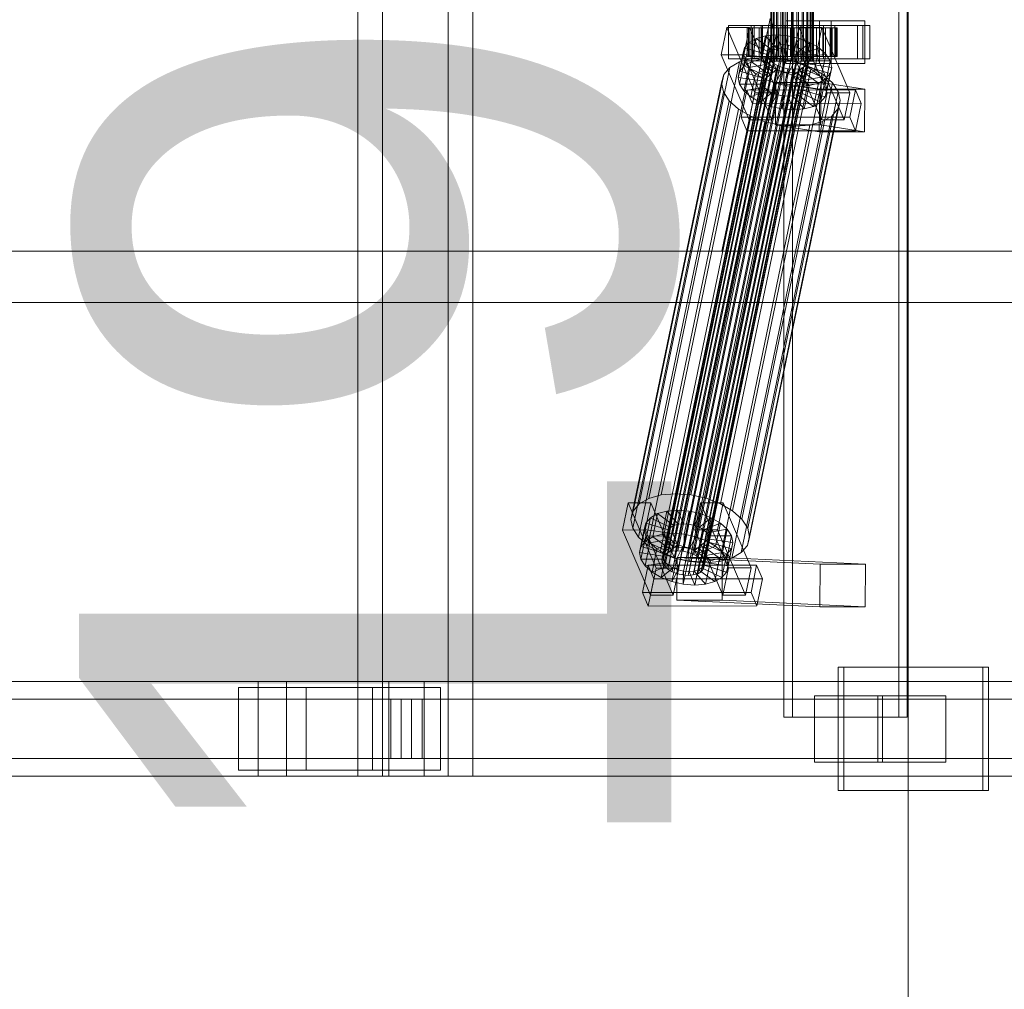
# Model space of a CAD drawing. Header units: millimetres. Extents: x -1970 to 61924, y -58230 to 6847.
# Tile 508 of 656: x 22675 to 23091, y -18540 to -18130. Entities that reach past the tile are written whole.
import ezdxf

# ---------------------------------------------------------------- set-up
doc = ezdxf.new("R2010")
doc.units = ezdxf.units.MM
doc.layers.add('COTAS_O', color=1, linetype='Continuous', lineweight=0)
doc.layers.add('superior_C02', color=7, linetype='Continuous', lineweight=0)
doc.dimstyles.new('R19_100', dxfattribs={"dimtxt": 250, "dimasz": 150, "dimexe": 150, "dimexo": 80, "dimgap": 100, "dimtad": 1, "dimtih": 1, "dimtoh": 1, "dimdsep": 46, "dimcen": 0.09, "dimadec": 0, "dimazin": 0, "dimtfac": 1, "dimtdec": 4, "dimtofl": 0, "dimtmove": 0, "dimatfit": 3, "dimfxl": 1, "dimtolj": 1, "dimtzin": 0, "dimarcsym": 0})

# ---------------------------------------------------------------- blocks, each defined once
blk = doc.blocks.new('DIM_R26_38')
at = {"layer": 'COTAS_O'}
for p, q in [((23050.07, -17510), (23005.07, -17660)), ((23750.07, -17510), (23050.07, -17510)), ((23050.07, -19480), (23050.07, -17510)), ((23050.07, -17510), (23095.07, -17660)), ((23050.07, -19480), (23005.07, -19330)), ((23050.07, -19480), (23095.07, -19330)), ((23750.07, -19480), (23050.07, -19480))]:
    blk.add_line(p, q, dxfattribs=at)
blk.add_text('1970 O', height=250, rotation=90, dxfattribs=at).set_placement((22950.07, -18495))

msp = doc.modelspace()

# ---------------------------------------------------------------- linework, layer by layer
at = {"layer": 'superior_C02'}
for p, q in [((22817.676, -17550), (22817.676, -18450)), ((22828.108, -18450), (22828.108, -17550)), ((22855.858, -18450), (22855.858, -17550)), ((22866.29, -17550), (22866.29, -18450)), ((22997.619, -17575), (22997.619, -18425)), ((23001.196, -18425), (23001.196, -17575)), ((23046.11, -18425), (23046.11, -17575)), ((23049.687, -17575), (23049.687, -18425)), ((22992.128, -18148), (22992.128, -17852)), ((22992.339, -18148), (22992.339, -17852)), ((22992.529, -18148), (22992.529, -17852)), ((22993.149, -18148), (22993.149, -17852)), ((22993.516, -18148), (22993.516, -17852)), ((22994.502, -18148), (22994.502, -17852)), ((22995.021, -18148), (22995.021, -17852)), ((22996.306, -18148), (22996.306, -17852)), ((22996.942, -18148), (22996.942, -17852)), ((22998.438, -18148), (22998.438, -17852)), ((22999.148, -18148), (22999.148, -17852)), ((23000.753, -18148), (23000.753, -17852)), ((23001.488, -18148), (23001.488, -17852)), ((23003.092, -18148), (23003.092, -17852)), ((23003.803, -18148), (23003.803, -17852)), ((23005.298, -18148), (23005.298, -17852)), ((23005.935, -18148), (23005.935, -17852)), ((23007.219, -18148), (23007.219, -17852)), ((23007.739, -18148), (23007.739, -17852)), ((23008.724, -18148), (23008.724, -17852)), ((23009.092, -18148), (23009.092, -17852)), ((23009.711, -17852), (23009.711, -18148)), ((23009.901, -18148), (23009.901, -17852)), ((23010.113, -18148), (23010.113, -17852)), ((22991.771, -18130), (22971.369, -18228.298)), ((22973.147, -18228.298), (22993.55, -18130)), ((22983.765, -18133), (22974.219, -18133)), ((22974.219, -18133), (22974.219, -18147)), ((22988.526, -18133), (22974.219, -18133)), ((22983.765, -18147), (22983.765, -18133)), ((22983.765, -18133), (22998.071, -18133)), ((23030.884, -18133), (22985.066, -18133)), ((22985.066, -18133), (22985.066, -18147)), ((22988.047, -18133), (22985.066, -18133)), ((22988.047, -18147), (22988.047, -18133)), ((22988.047, -18133), (23033.865, -18133)), ((22988.526, -18147), (22988.526, -18133)), ((22988.526, -18133), (22998.071, -18133)), ((22998.071, -18133), (22998.071, -18147)), ((23017.521, -18131), (22998.43, -18131)), ((22998.43, -18131), (22998.43, -18149)), ((23012.617, -18131), (22998.43, -18131)), ((23014.31, -18133), (23004.765, -18133)), ((23004.765, -18133), (23004.765, -18147)), ((23019.071, -18133), (23004.765, -18133)), ((23012.617, -18149), (23012.617, -18131)), ((23012.617, -18131), (23031.708, -18131)), ((23014.31, -18147), (23014.31, -18133)), ((23014.31, -18133), (23028.617, -18133)), ((23017.521, -18149), (23017.521, -18131)), ((23017.521, -18131), (23031.708, -18131)), ((23019.071, -18147), (23019.071, -18133)), ((23019.071, -18133), (23028.617, -18133)), ((23028.617, -18133), (23028.617, -18147)), ((23030.884, -18147), (23030.884, -18133)), ((23030.884, -18133), (23033.865, -18133)), ((23031.708, -18131), (23031.708, -18149)), ((23033.865, -18133), (23033.865, -18147)), ((22973.531, -18133.859), (22971.151, -18145.327)), ((22983.076, -18133.847), (22973.531, -18133.859)), ((22985.282, -18161.391), (22973.531, -18133.859)), ((22980.696, -18145.315), (22983.076, -18133.847)), ((22982.582, -18134), (22982.136, -18134)), ((22982.136, -18134), (22992.128, -18134)), ((22982.136, -18146), (22982.136, -18134)), ((22982.136, -18134), (22982.984, -18134)), ((22984.291, -18134), (22982.582, -18134)), ((22982.582, -18134), (22992.339, -18134)), ((22982.582, -18146), (22982.582, -18134)), ((22982.984, -18134), (22992.529, -18134)), ((22982.984, -18146), (22982.984, -18134)), ((22982.984, -18134), (22985.067, -18134)), ((22983.076, -18133.847), (22994.827, -18161.379)), ((22987.148, -18134), (22984.291, -18134)), ((22984.291, -18134), (22993.149, -18134)), ((22984.291, -18146), (22984.291, -18134)), ((22985.067, -18134), (22993.516, -18134)), ((22985.067, -18146), (22985.067, -18134)), ((22985.067, -18134), (22988.245, -18134)), ((22989.85, -18137.325), (22985.941, -18138.419)), ((22990.956, -18134), (22987.148, -18134)), ((22987.148, -18134), (22994.502, -18134)), ((22987.148, -18146), (22987.148, -18134)), ((22987.81, -18147.155), (22989.85, -18137.325)), ((22988.245, -18134), (22995.021, -18134)), ((22988.245, -18146), (22988.245, -18134)), ((22988.245, -18134), (22992.3, -18134)), ((22994.386, -18136.948), (22989.85, -18137.325)), ((22989.85, -18137.325), (22994.685, -18142.862)), ((22995.457, -18134), (22990.956, -18134)), ((22990.956, -18134), (22996.306, -18134)), ((22990.956, -18146), (22990.956, -18134)), ((22992.128, -18134), (22992.339, -18134)), ((22992.128, -18134), (22992.128, -18146)), ((22992.529, -18134), (22992.128, -18134)), ((22992.3, -18134), (22996.942, -18134)), ((22992.3, -18146), (22992.3, -18134)), ((22992.3, -18134), (22996.956, -18134)), ((22992.339, -18134), (22993.149, -18134)), ((22992.339, -18134), (22992.339, -18146)), ((22992.345, -18146.777), (22994.386, -18136.948)), ((22992.529, -18134), (22992.529, -18146)), ((22993.516, -18134), (22992.529, -18134)), ((22993.149, -18134), (22994.502, -18134)), ((22993.149, -18134), (22993.149, -18146)), ((22993.516, -18134), (22993.516, -18146)), ((22995.021, -18134), (22993.516, -18134)), ((22999.238, -18137.313), (22994.386, -18136.948)), ((22994.386, -18136.948), (22996.834, -18142.683)), ((22994.502, -18134), (22996.306, -18134)), ((22994.502, -18134), (22994.502, -18146)), ((22995.021, -18134), (22995.021, -18146)), ((22996.942, -18134), (22995.021, -18134)), ((23000.344, -18134), (22995.457, -18134)), ((22995.457, -18134), (22998.438, -18134)), ((22995.457, -18146), (22995.457, -18134)), ((22996.306, -18134), (22998.438, -18134)), ((22996.306, -18134), (22996.306, -18146)), ((22996.942, -18134), (22996.942, -18146)), ((22999.148, -18134), (22996.942, -18134)), ((22996.956, -18134), (22999.148, -18134)), ((22996.956, -18146), (22996.956, -18134)), ((22996.956, -18134), (23001.896, -18134)), ((22997.198, -18147.143), (22999.238, -18137.313)), ((22998.438, -18134), (23000.753, -18134)), ((22998.438, -18134), (22998.438, -18146)), ((22999.238, -18137.313), (22999.132, -18142.856)), ((22999.148, -18134), (22999.148, -18146)), ((23001.488, -18134), (22999.148, -18134)), ((23004.077, -18138.396), (22999.238, -18137.313)), ((23005.284, -18134), (23000.344, -18134)), ((23000.344, -18134), (23000.753, -18134)), ((23000.344, -18146), (23000.344, -18134)), ((23000.753, -18134), (23003.092, -18134)), ((23000.753, -18134), (23000.753, -18146)), ((23001.896, -18134), (23001.488, -18134)), ((23001.488, -18134), (23001.488, -18146)), ((23003.803, -18134), (23001.488, -18134)), ((23004.077, -18133.821), (23001.696, -18145.289)), ((23001.896, -18146), (23001.896, -18134)), ((23001.896, -18134), (23006.783, -18134)), ((23005.284, -18134), (23003.092, -18134)), ((23003.092, -18134), (23005.298, -18134)), ((23003.092, -18134), (23003.092, -18146)), ((23006.783, -18134), (23003.803, -18134)), ((23003.803, -18134), (23003.803, -18146)), ((23005.935, -18134), (23003.803, -18134)), ((23013.622, -18133.809), (23004.077, -18133.821)), ((23015.827, -18161.353), (23004.077, -18133.821)), ((23009.94, -18134), (23005.284, -18134)), ((23005.284, -18146), (23005.284, -18134)), ((23009.94, -18134), (23005.298, -18134)), ((23005.298, -18134), (23007.219, -18134)), ((23005.298, -18134), (23005.298, -18146)), ((23011.284, -18134), (23005.935, -18134)), ((23005.935, -18134), (23005.935, -18146)), ((23007.739, -18134), (23005.935, -18134)), ((23006.783, -18146), (23006.783, -18134)), ((23006.783, -18134), (23011.284, -18134)), ((23013.995, -18134), (23007.219, -18134)), ((23007.219, -18134), (23008.724, -18134)), ((23007.219, -18134), (23007.219, -18146)), ((23015.093, -18134), (23007.739, -18134)), ((23007.739, -18134), (23007.739, -18146)), ((23009.092, -18134), (23007.739, -18134)), ((23017.173, -18134), (23008.724, -18134)), ((23008.724, -18134), (23009.711, -18134)), ((23008.724, -18134), (23008.724, -18146)), ((23017.949, -18134), (23009.092, -18134)), ((23009.092, -18134), (23009.092, -18146)), ((23009.901, -18134), (23009.092, -18134)), ((23009.711, -18134), (23019.257, -18134)), ((23009.711, -18146), (23009.711, -18134)), ((23009.711, -18134), (23010.113, -18134)), ((23019.658, -18134), (23009.901, -18134)), ((23009.901, -18134), (23009.901, -18146)), ((23010.113, -18134), (23009.901, -18134)), ((23013.995, -18134), (23009.94, -18134)), ((23009.94, -18146), (23009.94, -18134)), ((23020.104, -18134), (23010.113, -18134)), ((23010.113, -18134), (23010.113, -18146)), ((23011.242, -18145.277), (23013.622, -18133.809)), ((23011.284, -18146), (23011.284, -18134)), ((23011.284, -18134), (23015.093, -18134)), ((23013.622, -18133.809), (23025.373, -18161.341)), ((23017.173, -18134), (23013.995, -18134)), ((23013.995, -18146), (23013.995, -18134)), ((23015.093, -18146), (23015.093, -18134)), ((23015.093, -18134), (23017.949, -18134)), ((23019.257, -18134), (23017.173, -18134)), ((23017.173, -18146), (23017.173, -18134)), ((23017.949, -18146), (23017.949, -18134)), ((23017.949, -18134), (23019.658, -18134)), ((23019.257, -18134), (23019.257, -18146)), ((23020.104, -18134), (23019.257, -18134)), ((23019.658, -18146), (23019.658, -18134)), ((23019.658, -18134), (23020.104, -18134)), ((23020.104, -18146), (23020.104, -18134)), ((22948.798, -18355.541), (22993.174, -18141.742)), ((22950.65, -18355.022), (22995.025, -18141.224)), ((22952.798, -18354.844), (22997.174, -18141.045)), ((22955.097, -18355.017), (22999.472, -18141.218)), ((22957.389, -18355.53), (23001.764, -18141.731)), ((22980.883, -18149.985), (22982.924, -18140.156)), ((22982.924, -18140.156), (22981.005, -18142.416)), ((22985.941, -18138.419), (22982.924, -18140.156)), ((22982.924, -18140.156), (22991.404, -18144.203)), ((22983.9, -18148.249), (22985.941, -18138.419)), ((22985.941, -18138.419), (22992.833, -18143.38)), ((22993.174, -18141.742), (22991.744, -18142.565)), ((22995.025, -18141.224), (22993.174, -18141.742)), ((22997.174, -18141.045), (22995.025, -18141.224)), ((22999.472, -18141.218), (22997.174, -18141.045)), ((23001.764, -18141.731), (22999.472, -18141.218)), ((23004.077, -18138.396), (23001.424, -18143.369)), ((23003.894, -18142.549), (23001.764, -18141.731)), ((23002.037, -18148.226), (23004.077, -18138.396)), ((23008.572, -18140.123), (23003.554, -18144.188)), ((23008.572, -18140.123), (23004.077, -18138.396)), ((23006.532, -18149.953), (23008.572, -18140.123)), ((23012.418, -18142.377), (23008.572, -18140.123)), ((22946.133, -18358.68), (22990.509, -18144.881)), ((22946.46, -18357.434), (22990.835, -18143.635)), ((22947.369, -18356.363), (22991.744, -18142.565)), ((22959.518, -18356.348), (23003.894, -18142.549)), ((22961.34, -18357.415), (23005.715, -18143.617)), ((22962.73, -18358.659), (23007.105, -18144.861)), ((22971.151, -18145.327), (22980.696, -18145.315)), ((22971.151, -18145.327), (22982.901, -18172.859)), ((22978.274, -18154.877), (22980.315, -18145.047)), ((22978.964, -18152.246), (22981.005, -18142.416)), ((22981.005, -18142.416), (22980.315, -18145.047)), ((22980.315, -18145.047), (22990.169, -18146.52)), ((22980.315, -18145.047), (22980.901, -18147.868)), ((22992.447, -18172.847), (22980.696, -18145.315)), ((22981.005, -18142.416), (22990.495, -18145.274)), ((22992.128, -18146), (22982.136, -18146)), ((22982.136, -18146), (22982.582, -18146)), ((22982.984, -18146), (22982.136, -18146)), ((22992.339, -18146), (22982.582, -18146)), ((22982.582, -18146), (22984.291, -18146)), ((22992.529, -18146), (22982.984, -18146)), ((22985.067, -18146), (22982.984, -18146)), ((22993.149, -18146), (22984.291, -18146)), ((22984.291, -18146), (22987.148, -18146)), ((22993.516, -18146), (22985.067, -18146)), ((22988.245, -18146), (22985.067, -18146)), ((22994.502, -18146), (22987.148, -18146)), ((22987.148, -18146), (22990.956, -18146)), ((22995.021, -18146), (22988.245, -18146)), ((22992.3, -18146), (22988.245, -18146)), ((22990.495, -18145.274), (22988.455, -18155.103)), ((22991.404, -18144.203), (22989.364, -18154.033)), ((22990.169, -18146.52), (22990.495, -18145.274)), ((22990.495, -18145.274), (22991.404, -18144.203)), ((22990.835, -18143.635), (22990.509, -18144.881)), ((22990.509, -18144.881), (22990.786, -18146.218)), ((22992.833, -18143.38), (22990.793, -18153.21)), ((22991.744, -18142.565), (22990.835, -18143.635)), ((22996.306, -18146), (22990.956, -18146)), ((22990.956, -18146), (22995.457, -18146)), ((22991.404, -18144.203), (22992.833, -18143.38)), ((22992.339, -18146), (22992.128, -18146)), ((22992.128, -18146), (22992.529, -18146)), ((22996.942, -18146), (22992.3, -18146)), ((22996.956, -18146), (22992.3, -18146)), ((22993.149, -18146), (22992.339, -18146)), ((22992.529, -18146), (22993.516, -18146)), ((22994.685, -18142.862), (22992.645, -18152.692)), ((22992.833, -18143.38), (22994.685, -18142.862)), ((22994.502, -18146), (22993.149, -18146)), ((22993.516, -18146), (22995.021, -18146)), ((22996.306, -18146), (22994.502, -18146)), ((22994.685, -18142.862), (22996.834, -18142.683)), ((22996.834, -18142.683), (22994.794, -18152.513)), ((22995.021, -18146), (22996.942, -18146)), ((22998.438, -18146), (22995.457, -18146)), ((22995.457, -18146), (23000.344, -18146)), ((22998.438, -18146), (22996.306, -18146)), ((22996.834, -18142.683), (22999.132, -18142.856)), ((22996.942, -18146), (22999.148, -18146)), ((22999.148, -18146), (22996.956, -18146)), ((23001.896, -18146), (22996.956, -18146)), ((22999.132, -18142.856), (22997.092, -18152.686)), ((23000.753, -18146), (22998.438, -18146)), ((22999.132, -18142.856), (23001.424, -18143.369)), ((22999.148, -18146), (23001.488, -18146)), ((23001.424, -18143.369), (22999.384, -18153.199)), ((23000.753, -18146), (23000.344, -18146)), ((23000.344, -18146), (23005.284, -18146)), ((23003.092, -18146), (23000.753, -18146)), ((23001.424, -18143.369), (23003.554, -18144.188)), ((23001.488, -18146), (23001.896, -18146)), ((23001.488, -18146), (23003.803, -18146)), ((23003.554, -18144.188), (23001.514, -18154.017)), ((23001.696, -18145.289), (23011.242, -18145.277)), ((23001.696, -18145.289), (23013.447, -18172.821)), ((23006.783, -18146), (23001.896, -18146)), ((23005.298, -18146), (23003.092, -18146)), ((23003.092, -18146), (23005.284, -18146)), ((23005.375, -18145.255), (23003.335, -18155.085)), ((23003.554, -18144.188), (23005.375, -18145.255)), ((23003.803, -18146), (23006.783, -18146)), ((23003.803, -18146), (23005.935, -18146)), ((23005.715, -18143.617), (23003.894, -18142.549)), ((23005.284, -18146), (23009.94, -18146)), ((23007.219, -18146), (23005.298, -18146)), ((23005.298, -18146), (23009.94, -18146)), ((23012.418, -18142.377), (23005.375, -18145.255)), ((23005.375, -18145.255), (23006.765, -18146.499)), ((23007.105, -18144.861), (23005.715, -18143.617)), ((23005.935, -18146), (23011.284, -18146)), ((23005.935, -18146), (23007.739, -18146)), ((23015.352, -18145.003), (23006.765, -18146.499)), ((23011.284, -18146), (23006.783, -18146)), ((23007.968, -18146.196), (23007.105, -18144.861)), ((23008.724, -18146), (23007.219, -18146)), ((23007.219, -18146), (23013.995, -18146)), ((23007.739, -18146), (23015.093, -18146)), ((23007.739, -18146), (23009.092, -18146)), ((23009.711, -18146), (23008.724, -18146)), ((23008.724, -18146), (23017.173, -18146)), ((23009.092, -18146), (23017.949, -18146)), ((23009.092, -18146), (23009.901, -18146)), ((23019.257, -18146), (23009.711, -18146)), ((23010.113, -18146), (23009.711, -18146)), ((23009.901, -18146), (23019.658, -18146)), ((23009.901, -18146), (23010.113, -18146)), ((23009.94, -18146), (23013.995, -18146)), ((23010.113, -18146), (23020.104, -18146)), ((23010.378, -18152.207), (23012.418, -18142.377)), ((23022.992, -18172.809), (23011.242, -18145.277)), ((23015.093, -18146), (23011.284, -18146)), ((23015.352, -18145.003), (23012.418, -18142.377)), ((23013.311, -18154.833), (23015.352, -18145.003)), ((23013.995, -18146), (23017.173, -18146)), ((23017.949, -18146), (23015.093, -18146)), ((23017.173, -18147.823), (23015.352, -18145.003)), ((23017.173, -18146), (23019.257, -18146)), ((23019.658, -18146), (23017.949, -18146)), ((23019.257, -18146), (23020.104, -18146)), ((23020.104, -18146), (23019.658, -18146)), ((22940.554, -18332.659), (22978.809, -18148.35)), ((22945.781, -18331.197), (22984.035, -18146.887)), ((22946.411, -18360.017), (22990.786, -18146.218)), ((22947.274, -18361.352), (22991.649, -18147.554)), ((22948.663, -18362.596), (22993.039, -18148.798)), ((22950.485, -18363.664), (22994.86, -18149.865)), ((22951.844, -18330.692), (22990.099, -18146.383)), ((22958.331, -18331.181), (22996.586, -18146.872)), ((22962.634, -18363.648), (23007.01, -18149.85)), ((22963.543, -18362.578), (23007.919, -18148.779)), ((23007.968, -18146.196), (22963.593, -18359.995)), ((22963.87, -18361.332), (23008.245, -18147.533)), ((22964.8, -18332.629), (23003.054, -18148.32)), ((22974.219, -18147), (22983.765, -18147)), ((22974.219, -18147), (22988.526, -18147)), ((22978.809, -18148.35), (22974.776, -18150.672)), ((22984.035, -18146.887), (22978.809, -18148.35)), ((22978.86, -18157.698), (22980.901, -18147.868)), ((22978.964, -18152.246), (22980.883, -18149.985)), ((22980.883, -18149.985), (22983.9, -18148.249)), ((22989.364, -18154.033), (22980.883, -18149.985)), ((22980.901, -18147.868), (22990.446, -18147.856)), ((22980.901, -18147.868), (22982.722, -18150.688)), ((22982.722, -18150.688), (22991.309, -18149.192)), ((22998.071, -18147), (22983.765, -18147)), ((22983.9, -18148.249), (22987.81, -18147.155)), ((22990.793, -18153.21), (22983.9, -18148.249)), ((22990.099, -18146.383), (22984.035, -18146.887)), ((22985.066, -18147), (23030.884, -18147)), ((22985.066, -18147), (22988.047, -18147)), ((22987.81, -18147.155), (22992.345, -18146.777)), ((22992.645, -18152.692), (22987.81, -18147.155)), ((23033.865, -18147), (22988.047, -18147)), ((22990.169, -18146.52), (22988.128, -18156.35)), ((22990.446, -18147.856), (22988.406, -18157.686)), ((22998.071, -18147), (22988.526, -18147)), ((22991.309, -18149.192), (22989.269, -18159.022)), ((22996.586, -18146.872), (22990.099, -18146.383)), ((22990.446, -18147.856), (22990.169, -18146.52)), ((22991.309, -18149.192), (22990.446, -18147.856)), ((22990.786, -18146.218), (22991.649, -18147.554)), ((22992.699, -18150.436), (22991.309, -18149.192)), ((22991.649, -18147.554), (22993.039, -18148.798)), ((22992.529, -18148), (22992.128, -18148)), ((22992.128, -18148), (22992.339, -18148)), ((22992.339, -18148), (22993.149, -18148)), ((22994.794, -18152.513), (22992.345, -18146.777)), ((22992.345, -18146.777), (22997.198, -18147.143)), ((22993.516, -18148), (22992.529, -18148)), ((22993.039, -18148.798), (22994.86, -18149.865)), ((22993.149, -18148), (22994.502, -18148)), ((22995.021, -18148), (22993.516, -18148)), ((22994.502, -18148), (22996.306, -18148)), ((22994.86, -18149.865), (22996.99, -18150.683)), ((22996.942, -18148), (22995.021, -18148)), ((22996.306, -18148), (22998.438, -18148)), ((23003.054, -18148.32), (22996.586, -18146.872)), ((22999.148, -18148), (22996.942, -18148)), ((22997.092, -18152.686), (22997.198, -18147.143)), ((22997.198, -18147.143), (23002.037, -18148.226)), ((22998.43, -18149), (23017.521, -18149)), ((23012.617, -18149), (22998.43, -18149)), ((22998.438, -18148), (23000.753, -18148)), ((23001.488, -18148), (22999.148, -18148)), ((22999.384, -18153.199), (23002.037, -18148.226)), ((23000.753, -18148), (23003.092, -18148)), ((23003.803, -18148), (23001.488, -18148)), ((23001.514, -18154.017), (23006.532, -18149.953)), ((23002.037, -18148.226), (23006.532, -18149.953)), ((23009.064, -18150.629), (23003.054, -18148.32)), ((23003.092, -18148), (23005.298, -18148)), ((23005.935, -18148), (23003.803, -18148)), ((23006.765, -18146.499), (23004.725, -18156.329)), ((23004.765, -18147), (23014.31, -18147)), ((23004.765, -18147), (23019.071, -18147)), ((23005.298, -18148), (23007.219, -18148)), ((23005.581, -18150.672), (23007.01, -18149.85)), ((23005.588, -18157.665), (23007.628, -18147.835)), ((23007.905, -18149.171), (23005.865, -18159.001)), ((23007.739, -18148), (23005.935, -18148)), ((23006.532, -18149.953), (23010.378, -18152.207)), ((23006.765, -18146.499), (23007.628, -18147.835)), ((23007.01, -18149.85), (23007.919, -18148.779)), ((23007.219, -18148), (23008.724, -18148)), ((23007.905, -18149.171), (23007.579, -18150.417)), ((23007.628, -18147.835), (23017.173, -18147.823)), ((23007.628, -18147.835), (23007.905, -18149.171)), ((23009.092, -18148), (23007.739, -18148)), ((23017.759, -18150.644), (23007.905, -18149.171)), ((23007.919, -18148.779), (23008.245, -18147.533)), ((23008.245, -18147.533), (23007.968, -18146.196)), ((23008.724, -18148), (23009.711, -18148)), ((23009.901, -18148), (23009.092, -18148)), ((23009.711, -18148), (23010.113, -18148)), ((23010.113, -18148), (23009.901, -18148)), ((23031.708, -18149), (23012.617, -18149)), ((23028.617, -18147), (23014.31, -18147)), ((23017.173, -18147.823), (23015.133, -18157.653)), ((23017.759, -18150.644), (23017.173, -18147.823)), ((23031.708, -18149), (23017.521, -18149)), ((23028.617, -18147), (23019.071, -18147)), ((23033.865, -18147), (23030.884, -18147)), ((22933.956, -18338.003), (22972.21, -18153.694)), ((22936.521, -18334.981), (22974.776, -18150.672)), ((22952.614, -18364.482), (22996.99, -18150.683)), ((22954.906, -18364.995), (22999.282, -18151.196)), ((22957.205, -18365.168), (23001.58, -18151.369)), ((22959.353, -18364.989), (23003.729, -18151.191)), ((22961.205, -18364.471), (23005.581, -18150.672)), ((22970.809, -18334.938), (23009.064, -18150.629)), ((22972.21, -18153.694), (22971.288, -18157.211)), ((22974.776, -18150.672), (22972.21, -18153.694)), ((22975.95, -18337.95), (23014.205, -18153.641)), ((22978.274, -18154.877), (22978.964, -18152.246)), ((22988.455, -18155.103), (22978.964, -18152.246)), ((22980.682, -18160.518), (22982.722, -18150.688)), ((22982.722, -18150.688), (22985.656, -18153.314)), ((22983.616, -18163.144), (22985.656, -18153.314)), ((22985.656, -18153.314), (22992.699, -18150.436)), ((22985.656, -18153.314), (22989.502, -18155.567)), ((22989.364, -18154.033), (22988.455, -18155.103)), ((22990.793, -18153.21), (22989.364, -18154.033)), ((22989.502, -18155.567), (22994.52, -18151.503)), ((22992.699, -18150.436), (22990.658, -18160.266)), ((22992.645, -18152.692), (22990.793, -18153.21)), ((22994.52, -18151.503), (22992.48, -18161.333)), ((22994.794, -18152.513), (22992.645, -18152.692)), ((22994.52, -18151.503), (22992.699, -18150.436)), ((22993.997, -18157.295), (22996.65, -18152.321)), ((22996.65, -18152.321), (22994.52, -18151.503)), ((22996.65, -18152.321), (22994.609, -18162.151)), ((22997.092, -18152.686), (22994.794, -18152.513)), ((22998.942, -18152.835), (22996.65, -18152.321)), ((22998.942, -18152.835), (22996.901, -18162.664)), ((22996.99, -18150.683), (22999.282, -18151.196)), ((22999.384, -18153.199), (22997.092, -18152.686)), ((22998.836, -18158.378), (22998.942, -18152.835)), ((23001.24, -18153.008), (22998.942, -18152.835)), ((23001.24, -18153.008), (22999.2, -18162.837)), ((22999.282, -18151.196), (23001.58, -18151.369)), ((23001.514, -18154.017), (22999.384, -18153.199)), ((23003.389, -18152.829), (23001.24, -18153.008)), ((23003.688, -18158.743), (23001.24, -18153.008)), ((23003.389, -18152.829), (23001.348, -18162.659)), ((23003.335, -18155.085), (23001.514, -18154.017)), ((23001.58, -18151.369), (23003.729, -18151.191)), ((23005.241, -18152.311), (23003.2, -18162.14)), ((23003.335, -18155.085), (23010.378, -18152.207)), ((23005.241, -18152.311), (23003.389, -18152.829)), ((23008.224, -18158.366), (23003.389, -18152.829)), ((23003.729, -18151.191), (23005.581, -18150.672)), ((23006.67, -18151.488), (23004.629, -18161.318)), ((23006.67, -18151.488), (23005.241, -18152.311)), ((23012.133, -18157.272), (23005.241, -18152.311)), ((23007.579, -18150.417), (23005.538, -18160.247)), ((23007.579, -18150.417), (23006.67, -18151.488)), ((23015.15, -18155.535), (23006.67, -18151.488)), ((23017.069, -18153.275), (23007.579, -18150.417)), ((23014.205, -18153.641), (23009.064, -18150.629)), ((23010.378, -18152.207), (23013.311, -18154.833)), ((23018.127, -18157.152), (23014.205, -18153.641)), ((23015.029, -18163.105), (23017.069, -18153.275)), ((23015.15, -18155.535), (23017.069, -18153.275)), ((23015.719, -18160.474), (23017.759, -18150.644)), ((23017.069, -18153.275), (23017.759, -18150.644)), ((22933.033, -18341.52), (22971.288, -18157.211)), ((22971.288, -18157.211), (22972.071, -18160.982)), ((22988.128, -18156.35), (22978.274, -18154.877)), ((22978.86, -18157.698), (22978.274, -18154.877)), ((22988.406, -18157.686), (22978.86, -18157.698)), ((22980.682, -18160.518), (22978.86, -18157.698)), ((22979.872, -18341.461), (23018.127, -18157.152)), ((22987.461, -18165.397), (22989.502, -18155.567)), ((22988.455, -18155.103), (22988.128, -18156.35)), ((22988.128, -18156.35), (22988.406, -18157.686)), ((22988.406, -18157.686), (22989.269, -18159.022)), ((22989.502, -18155.567), (22993.997, -18157.295)), ((22991.957, -18167.125), (22993.997, -18157.295)), ((22994.226, -18156.962), (22993.978, -18174.943)), ((22993.997, -18157.295), (22998.836, -18158.378)), ((23013.316, -18156.962), (22994.226, -18156.962)), ((23012.735, -18159.83), (22994.226, -18156.962)), ((22996.795, -18168.208), (22998.836, -18158.378)), ((22998.836, -18158.378), (23003.688, -18158.743)), ((23004.725, -18156.329), (23003.335, -18155.085)), ((23003.688, -18158.743), (23008.224, -18158.366)), ((23004.725, -18156.329), (23013.311, -18154.833)), ((23005.588, -18157.665), (23004.725, -18156.329)), ((23015.133, -18157.653), (23005.588, -18157.665)), ((23005.865, -18159.001), (23005.588, -18157.665)), ((23006.184, -18168.196), (23008.224, -18158.366)), ((23008.224, -18158.366), (23012.133, -18157.272)), ((23010.093, -18167.102), (23012.133, -18157.272)), ((23012.133, -18157.272), (23015.15, -18155.535)), ((23013.069, -18174.943), (23013.316, -18156.962)), ((23013.11, -18165.365), (23015.15, -18155.535)), ((23013.311, -18154.833), (23015.133, -18157.653)), ((23013.316, -18156.962), (23031.825, -18159.83)), ((23015.133, -18157.653), (23015.719, -18160.474)), ((23020.562, -18160.922), (23018.127, -18157.152)), ((22933.816, -18345.291), (22972.071, -18160.982)), ((22972.071, -18160.982), (22974.507, -18164.752)), ((22981.928, -18160.247), (22979.548, -18171.715)), ((22989.269, -18159.022), (22980.682, -18160.518)), ((22983.616, -18163.144), (22980.682, -18160.518)), ((23027.747, -18160.19), (22981.928, -18160.247)), ((22984.376, -18165.983), (22981.928, -18160.247)), ((23020.562, -18160.922), (22982.307, -18345.231)), ((22982.901, -18172.859), (22985.282, -18161.391)), ((22990.658, -18160.266), (22983.616, -18163.144)), ((22985.282, -18161.391), (22994.827, -18161.379)), ((22992.48, -18161.333), (22987.461, -18165.397)), ((22989.269, -18159.022), (22990.658, -18160.266)), ((22990.658, -18160.266), (22992.48, -18161.333)), ((22994.609, -18162.151), (22991.957, -18167.125)), ((22994.827, -18161.379), (22992.447, -18172.847)), ((22992.48, -18161.333), (22994.609, -18162.151)), ((22994.609, -18162.151), (22996.901, -18162.664)), ((22996.901, -18162.664), (22996.795, -18168.208)), ((22996.901, -18162.664), (22999.2, -18162.837)), ((22999.2, -18162.837), (23001.348, -18162.659)), ((23001.348, -18162.659), (23003.2, -18162.14)), ((23001.348, -18162.659), (23006.184, -18168.196)), ((23001.648, -18168.573), (23003.688, -18158.743)), ((23003.2, -18162.14), (23004.629, -18161.318)), ((23003.2, -18162.14), (23010.093, -18167.102)), ((23004.629, -18161.318), (23005.538, -18160.247)), ((23004.629, -18161.318), (23013.11, -18165.365)), ((23005.538, -18160.247), (23005.865, -18159.001)), ((23005.538, -18160.247), (23015.029, -18163.105)), ((23005.865, -18159.001), (23015.719, -18160.474)), ((23012.487, -18177.811), (23012.735, -18159.83)), ((23012.735, -18159.83), (23031.825, -18159.83)), ((23013.447, -18172.821), (23015.827, -18161.353)), ((23015.719, -18160.474), (23015.029, -18163.105)), ((23015.827, -18161.353), (23025.373, -18161.341)), ((23021.345, -18164.693), (23020.562, -18160.922)), ((23025.373, -18161.341), (23022.992, -18172.809)), ((23025.366, -18171.658), (23027.747, -18160.19)), ((23027.747, -18160.19), (23030.195, -18165.926)), ((23031.825, -18159.83), (23031.578, -18177.811)), ((22936.252, -18349.061), (22974.507, -18164.752)), ((22974.507, -18164.752), (22978.428, -18168.263)), ((22981.996, -18177.451), (22984.376, -18165.983)), ((22983.091, -18349.002), (23021.345, -18164.693)), ((22987.461, -18165.397), (22983.616, -18163.144)), ((22984.376, -18165.983), (23030.195, -18165.926)), ((22991.957, -18167.125), (22987.461, -18165.397)), ((22999.2, -18162.837), (23001.648, -18168.573)), ((23013.11, -18165.365), (23010.093, -18167.102)), ((23015.029, -18163.105), (23013.11, -18165.365)), ((23020.423, -18168.21), (23021.345, -18164.693)), ((23030.195, -18165.926), (23027.814, -18177.394)), ((22940.174, -18352.572), (22978.428, -18168.263)), ((22978.428, -18168.263), (22983.569, -18171.275)), ((22982.168, -18352.519), (23020.423, -18168.21)), ((22996.795, -18168.208), (22991.957, -18167.125)), ((23001.648, -18168.573), (22996.795, -18168.208)), ((23006.184, -18168.196), (23001.648, -18168.573)), ((23010.093, -18167.102), (23006.184, -18168.196)), ((23017.858, -18171.232), (23020.423, -18168.21)), ((22945.315, -18355.584), (22983.569, -18171.275)), ((22951.324, -18357.893), (22989.579, -18173.584)), ((22957.793, -18359.341), (22996.048, -18175.032)), ((22970.343, -18359.326), (23008.598, -18175.016)), ((22975.57, -18357.863), (23013.824, -18173.554)), ((22979.548, -18171.715), (23025.366, -18171.658)), ((22979.548, -18171.715), (22981.996, -18177.451)), ((22979.603, -18355.541), (23017.858, -18171.232)), ((22992.447, -18172.847), (22982.901, -18172.859)), ((22983.569, -18171.275), (22989.579, -18173.584)), ((22989.579, -18173.584), (22996.048, -18175.032)), ((22993.978, -18174.943), (23013.069, -18174.943)), ((23012.487, -18177.811), (22993.978, -18174.943)), ((22996.048, -18175.032), (23002.535, -18175.521)), ((23002.535, -18175.521), (23008.598, -18175.016)), ((23008.598, -18175.016), (23013.824, -18173.554)), ((23031.578, -18177.811), (23013.069, -18174.943)), ((23022.992, -18172.809), (23013.447, -18172.821)), ((23013.824, -18173.554), (23017.858, -18171.232)), ((23027.814, -18177.394), (23025.366, -18171.658)), ((22964.28, -18359.83), (23002.535, -18175.521)), ((23027.814, -18177.394), (22981.996, -18177.451)), ((23031.578, -18177.811), (23012.487, -18177.811)), ((22971.369, -18228.298), (22541.592, -18228.298)), ((22543.371, -18228.298), (22973.147, -18228.298)), ((22971.369, -18228.298), (22973.147, -18228.298)), ((23401.145, -18228.298), (22971.369, -18228.298)), ((22973.147, -18228.298), (23402.923, -18228.298)), ((24634.01, -18250), (15575.415, -18250)), ((15576.913, -18250), (24635.508, -18250)), ((22936.521, -18334.981), (22940.554, -18332.659)), ((22940.554, -18332.659), (22945.781, -18331.197)), ((22945.781, -18331.197), (22951.844, -18330.692)), ((22951.844, -18330.692), (22958.331, -18331.181)), ((22958.331, -18331.181), (22964.8, -18332.629)), ((22964.8, -18332.629), (22970.809, -18334.938)), ((22931.876, -18334.551), (22929.496, -18346.02)), ((22941.421, -18334.539), (22931.876, -18334.551)), ((22943.626, -18362.083), (22931.876, -18334.551)), ((22933.956, -18338.003), (22936.521, -18334.981)), ((22939.041, -18346.008), (22941.421, -18334.539)), ((22941.421, -18334.539), (22953.172, -18362.071)), ((22962.421, -18334.513), (22960.041, -18345.981)), ((22971.967, -18334.501), (22962.421, -18334.513)), ((22974.172, -18362.045), (22962.421, -18334.513)), ((22969.587, -18345.969), (22971.967, -18334.501)), ((22970.809, -18334.938), (22975.95, -18337.95)), ((22971.967, -18334.501), (22983.718, -18362.033)), ((22933.033, -18341.52), (22933.956, -18338.003)), ((22939.228, -18350.678), (22941.269, -18340.848)), ((22941.269, -18340.848), (22939.35, -18343.108)), ((22944.286, -18339.111), (22941.269, -18340.848)), ((22941.269, -18340.848), (22949.749, -18344.895)), ((22942.245, -18348.941), (22944.286, -18339.111)), ((22948.195, -18338.017), (22944.286, -18339.111)), ((22944.286, -18339.111), (22951.178, -18344.073)), ((22946.155, -18347.847), (22948.195, -18338.017)), ((22952.731, -18337.64), (22948.195, -18338.017)), ((22948.195, -18338.017), (22953.03, -18343.554)), ((22950.69, -18347.47), (22952.731, -18337.64)), ((22957.583, -18338.005), (22952.731, -18337.64)), ((22952.731, -18337.64), (22955.179, -18343.376)), ((22955.543, -18347.835), (22957.583, -18338.005)), ((22957.583, -18338.005), (22957.477, -18343.549)), ((22962.422, -18339.088), (22957.583, -18338.005)), ((22962.422, -18339.088), (22959.769, -18344.062)), ((22960.382, -18348.918), (22962.422, -18339.088)), ((22966.917, -18340.816), (22961.899, -18344.88)), ((22966.917, -18340.816), (22962.422, -18339.088)), ((22964.877, -18350.645), (22966.917, -18340.816)), ((22970.763, -18343.069), (22966.917, -18340.816)), ((22975.95, -18337.95), (22979.872, -18341.461)), ((22979.872, -18341.461), (22982.307, -18345.231)), ((22933.816, -18345.291), (22933.033, -18341.52)), ((22936.252, -18349.061), (22933.816, -18345.291)), ((22937.309, -18352.938), (22939.35, -18343.108)), ((22939.35, -18343.108), (22938.66, -18345.739)), ((22939.35, -18343.108), (22948.84, -18345.966)), ((22949.749, -18344.895), (22947.709, -18354.725)), ((22948.84, -18345.966), (22949.749, -18344.895)), ((22951.178, -18344.073), (22949.138, -18353.902)), ((22949.749, -18344.895), (22951.178, -18344.073)), ((22953.03, -18343.554), (22950.99, -18353.384)), ((22951.178, -18344.073), (22953.03, -18343.554)), ((22953.03, -18343.554), (22955.179, -18343.376)), ((22955.179, -18343.376), (22953.138, -18353.205)), ((22955.179, -18343.376), (22957.477, -18343.549)), ((22957.477, -18343.549), (22955.437, -18353.378)), ((22957.477, -18343.549), (22959.769, -18344.062)), ((22959.769, -18344.062), (22957.729, -18353.892)), ((22959.769, -18344.062), (22961.899, -18344.88)), ((22961.899, -18344.88), (22959.858, -18354.71)), ((22961.899, -18344.88), (22963.72, -18345.947)), ((22970.763, -18343.069), (22963.72, -18345.947)), ((22968.723, -18352.899), (22970.763, -18343.069)), ((22973.696, -18345.695), (22970.763, -18343.069)), ((22982.307, -18345.231), (22983.091, -18349.002)), ((22929.496, -18346.02), (22939.041, -18346.008)), ((22929.496, -18346.02), (22941.246, -18373.551)), ((22940.174, -18352.572), (22936.252, -18349.061)), ((22936.619, -18355.569), (22938.66, -18345.739)), ((22937.205, -18358.39), (22939.245, -18348.56)), ((22938.66, -18345.739), (22948.513, -18347.212)), ((22938.66, -18345.739), (22939.245, -18348.56)), ((22950.792, -18373.539), (22939.041, -18346.008)), ((22939.228, -18350.678), (22942.245, -18348.941)), ((22939.245, -18348.56), (22948.791, -18348.548)), ((22939.245, -18348.56), (22941.067, -18351.38)), ((22942.245, -18348.941), (22946.155, -18347.847)), ((22949.138, -18353.902), (22942.245, -18348.941)), ((22946.155, -18347.847), (22950.69, -18347.47)), ((22950.99, -18353.384), (22946.155, -18347.847)), ((22948.513, -18347.212), (22946.473, -18357.042)), ((22948.791, -18348.548), (22946.751, -18358.378)), ((22948.84, -18345.966), (22946.8, -18355.796)), ((22948.513, -18347.212), (22948.84, -18345.966)), ((22948.791, -18348.548), (22948.513, -18347.212)), ((22949.654, -18349.884), (22948.791, -18348.548)), ((22953.138, -18353.205), (22950.69, -18347.47)), ((22950.69, -18347.47), (22955.543, -18347.835)), ((22955.437, -18353.378), (22955.543, -18347.835)), ((22955.543, -18347.835), (22960.382, -18348.918)), ((22957.729, -18353.892), (22960.382, -18348.918)), ((22960.041, -18345.981), (22969.587, -18345.969)), ((22960.041, -18345.981), (22971.792, -18373.513)), ((22960.382, -18348.918), (22964.877, -18350.645)), ((22963.72, -18345.947), (22961.68, -18355.777)), ((22965.11, -18347.191), (22963.07, -18357.021)), ((22963.72, -18345.947), (22965.11, -18347.191)), ((22963.933, -18358.357), (22965.973, -18348.527)), ((22973.696, -18345.695), (22965.11, -18347.191)), ((22965.11, -18347.191), (22965.973, -18348.527)), ((22965.973, -18348.527), (22975.518, -18348.515)), ((22965.973, -18348.527), (22966.25, -18349.863)), ((22981.337, -18373.501), (22969.587, -18345.969)), ((22971.656, -18355.525), (22973.696, -18345.695)), ((22975.518, -18348.515), (22973.478, -18358.345)), ((22975.518, -18348.515), (22973.696, -18345.695)), ((22976.104, -18351.336), (22975.518, -18348.515)), ((22983.091, -18349.002), (22982.168, -18352.519)), ((22936.619, -18355.569), (22937.309, -18352.938)), ((22937.309, -18352.938), (22939.228, -18350.678)), ((22946.8, -18355.796), (22937.309, -18352.938)), ((22939.027, -18361.21), (22941.067, -18351.38)), ((22947.709, -18354.725), (22939.228, -18350.678)), ((22945.315, -18355.584), (22940.174, -18352.572)), ((22941.067, -18351.38), (22949.654, -18349.884)), ((22941.067, -18351.38), (22944.001, -18354.006)), ((22944.001, -18354.006), (22951.043, -18351.128)), ((22949.654, -18349.884), (22947.614, -18359.714)), ((22949.138, -18353.902), (22947.709, -18354.725)), ((22947.846, -18356.26), (22952.865, -18352.196)), ((22951.043, -18351.128), (22949.003, -18360.958)), ((22950.99, -18353.384), (22949.138, -18353.902)), ((22951.043, -18351.128), (22949.654, -18349.884)), ((22952.865, -18352.196), (22950.825, -18362.025)), ((22953.138, -18353.205), (22950.99, -18353.384)), ((22952.865, -18352.196), (22951.043, -18351.128)), ((22952.342, -18357.987), (22954.994, -18353.014)), ((22954.994, -18353.014), (22952.865, -18352.196)), ((22954.994, -18353.014), (22952.954, -18362.843)), ((22955.437, -18353.378), (22953.138, -18353.205)), ((22957.287, -18353.527), (22954.994, -18353.014)), ((22957.287, -18353.527), (22955.246, -18363.357)), ((22957.729, -18353.892), (22955.437, -18353.378)), ((22957.181, -18359.07), (22957.287, -18353.527)), ((22959.585, -18353.7), (22957.287, -18353.527)), ((22959.585, -18353.7), (22957.545, -18363.53)), ((22959.858, -18354.71), (22957.729, -18353.892)), ((22961.734, -18353.521), (22959.585, -18353.7)), ((22962.033, -18359.436), (22959.585, -18353.7)), ((22961.734, -18353.521), (22959.693, -18363.351)), ((22959.858, -18354.71), (22964.877, -18350.645)), ((22963.585, -18353.003), (22961.545, -18362.833)), ((22961.68, -18355.777), (22968.723, -18352.899)), ((22963.585, -18353.003), (22961.734, -18353.521)), ((22966.569, -18359.058), (22961.734, -18353.521)), ((22965.014, -18352.18), (22962.974, -18362.01)), ((22965.014, -18352.18), (22963.585, -18353.003)), ((22970.478, -18357.964), (22963.585, -18353.003)), ((22965.923, -18351.109), (22963.883, -18360.939)), ((22966.25, -18349.863), (22964.21, -18359.693)), ((22964.877, -18350.645), (22968.723, -18352.899)), ((22965.923, -18351.109), (22965.014, -18352.18)), ((22973.495, -18356.228), (22965.014, -18352.18)), ((22966.25, -18349.863), (22965.923, -18351.109)), ((22975.414, -18353.967), (22965.923, -18351.109)), ((22976.104, -18351.336), (22966.25, -18349.863)), ((22968.723, -18352.899), (22971.656, -18355.525)), ((22973.374, -18363.797), (22975.414, -18353.967)), ((22973.495, -18356.228), (22975.414, -18353.967)), ((22974.064, -18361.166), (22976.104, -18351.336)), ((22975.414, -18353.967), (22976.104, -18351.336)), ((22982.168, -18352.519), (22979.603, -18355.541)), ((22946.473, -18357.042), (22936.619, -18355.569)), ((22937.205, -18358.39), (22936.619, -18355.569)), ((22941.961, -18363.836), (22944.001, -18354.006)), ((22944.001, -18354.006), (22947.846, -18356.26)), ((22951.324, -18357.893), (22945.315, -18355.584)), ((22945.806, -18366.09), (22947.846, -18356.26)), ((22946.133, -18358.68), (22946.46, -18357.434)), ((22946.46, -18357.434), (22947.369, -18356.363)), ((22946.8, -18355.796), (22946.473, -18357.042)), ((22946.473, -18357.042), (22946.751, -18358.378)), ((22947.709, -18354.725), (22946.8, -18355.796)), ((22947.369, -18356.363), (22948.798, -18355.541)), ((22947.846, -18356.26), (22952.342, -18357.987)), ((22948.798, -18355.541), (22950.65, -18355.022)), ((22950.302, -18367.817), (22952.342, -18357.987)), ((22950.65, -18355.022), (22952.798, -18354.844)), ((22957.793, -18359.341), (22951.324, -18357.893)), ((22952.342, -18357.987), (22957.181, -18359.07)), ((22952.485, -18357.646), (22952.409, -18375.644)), ((22971.576, -18357.646), (22952.485, -18357.646)), ((23012.878, -18360.514), (22952.485, -18357.646)), ((22952.798, -18354.844), (22955.097, -18355.017)), ((22955.097, -18355.017), (22957.389, -18355.53)), ((22957.389, -18355.53), (22959.518, -18356.348)), ((22959.518, -18356.348), (22961.34, -18357.415)), ((22961.68, -18355.777), (22959.858, -18354.71)), ((22961.34, -18357.415), (22962.73, -18358.659)), ((22963.07, -18357.021), (22961.68, -18355.777)), ((22963.07, -18357.021), (22971.656, -18355.525)), ((22963.933, -18358.357), (22963.07, -18357.021)), ((22966.569, -18359.058), (22970.478, -18357.964)), ((22968.438, -18367.794), (22970.478, -18357.964)), ((22975.57, -18357.863), (22970.343, -18359.326)), ((22970.478, -18357.964), (22973.495, -18356.228)), ((22971.455, -18366.057), (22973.495, -18356.228)), ((22971.5, -18375.644), (22971.576, -18357.646)), ((22971.576, -18357.646), (23031.969, -18360.514)), ((22971.656, -18355.525), (22973.478, -18358.345)), ((22979.603, -18355.541), (22975.57, -18357.863)), ((22946.751, -18358.378), (22937.205, -18358.39)), ((22939.027, -18361.21), (22937.205, -18358.39)), ((22940.273, -18360.939), (22937.893, -18372.408)), ((22947.614, -18359.714), (22939.027, -18361.21)), ((22941.961, -18363.836), (22939.027, -18361.21)), ((22986.092, -18360.882), (22940.273, -18360.939)), ((22942.721, -18366.675), (22940.273, -18360.939)), ((22941.246, -18373.551), (22943.626, -18362.083)), ((22949.003, -18360.958), (22941.961, -18363.836)), ((22943.626, -18362.083), (22953.172, -18362.071)), ((22950.825, -18362.025), (22945.806, -18366.09)), ((22946.411, -18360.017), (22946.133, -18358.68)), ((22947.274, -18361.352), (22946.411, -18360.017)), ((22946.751, -18358.378), (22947.614, -18359.714)), ((22948.663, -18362.596), (22947.274, -18361.352)), ((22947.614, -18359.714), (22949.003, -18360.958)), ((22949.003, -18360.958), (22950.825, -18362.025)), ((22953.172, -18362.071), (22950.792, -18373.539)), ((22950.825, -18362.025), (22952.954, -18362.843)), ((22955.14, -18368.9), (22957.181, -18359.07)), ((22957.181, -18359.07), (22962.033, -18359.436)), ((22964.28, -18359.83), (22957.793, -18359.341)), ((22959.993, -18369.265), (22962.033, -18359.436)), ((22961.545, -18362.833), (22962.974, -18362.01)), ((22962.033, -18359.436), (22966.569, -18359.058)), ((22962.73, -18358.659), (22963.593, -18359.995)), ((22962.974, -18362.01), (22963.883, -18360.939)), ((22962.974, -18362.01), (22971.455, -18366.057)), ((22963.87, -18361.332), (22963.543, -18362.578)), ((22963.593, -18359.995), (22963.87, -18361.332)), ((22963.883, -18360.939), (22964.21, -18359.693)), ((22963.883, -18360.939), (22973.374, -18363.797)), ((22973.478, -18358.345), (22963.933, -18358.357)), ((22964.21, -18359.693), (22963.933, -18358.357)), ((22964.21, -18359.693), (22974.064, -18361.166)), ((22970.343, -18359.326), (22964.28, -18359.83)), ((22964.528, -18368.888), (22966.569, -18359.058)), ((22971.792, -18373.513), (22974.172, -18362.045)), ((22974.064, -18361.166), (22973.374, -18363.797)), ((22973.478, -18358.345), (22974.064, -18361.166)), ((22974.172, -18362.045), (22983.718, -18362.033)), ((22983.718, -18362.033), (22981.337, -18373.501)), ((22983.711, -18372.35), (22986.092, -18360.882)), ((22986.092, -18360.882), (22988.54, -18366.618)), ((23012.802, -18378.512), (23012.878, -18360.514)), ((23012.878, -18360.514), (23031.969, -18360.514)), ((23031.969, -18360.514), (23031.893, -18378.512)), ((22945.806, -18366.09), (22941.961, -18363.836)), ((22950.302, -18367.817), (22945.806, -18366.09)), ((22950.485, -18363.664), (22948.663, -18362.596)), ((22952.954, -18362.843), (22950.302, -18367.817)), ((22952.614, -18364.482), (22950.485, -18363.664)), ((22954.906, -18364.995), (22952.614, -18364.482)), ((22952.954, -18362.843), (22955.246, -18363.357)), ((22957.205, -18365.168), (22954.906, -18364.995)), ((22955.246, -18363.357), (22955.14, -18368.9)), ((22955.246, -18363.357), (22957.545, -18363.53)), ((22959.353, -18364.989), (22957.205, -18365.168)), ((22957.545, -18363.53), (22959.693, -18363.351)), ((22957.545, -18363.53), (22959.993, -18369.265)), ((22961.205, -18364.471), (22959.353, -18364.989)), ((22959.693, -18363.351), (22961.545, -18362.833)), ((22959.693, -18363.351), (22964.528, -18368.888)), ((22962.634, -18363.648), (22961.205, -18364.471)), ((22961.545, -18362.833), (22968.438, -18367.794)), ((22963.543, -18362.578), (22962.634, -18363.648)), ((22971.455, -18366.057), (22968.438, -18367.794)), ((22973.374, -18363.797), (22971.455, -18366.057)), ((22940.341, -18378.143), (22942.721, -18366.675)), ((22942.721, -18366.675), (22988.54, -18366.618)), ((22955.14, -18368.9), (22950.302, -18367.817)), ((22959.993, -18369.265), (22955.14, -18368.9)), ((22964.528, -18368.888), (22959.993, -18369.265)), ((22968.438, -18367.794), (22964.528, -18368.888)), ((22988.54, -18366.618), (22986.159, -18378.086)), ((22937.893, -18372.408), (22983.711, -18372.35)), ((22937.893, -18372.408), (22940.341, -18378.143)), ((22950.792, -18373.539), (22941.246, -18373.551)), ((22981.337, -18373.501), (22971.792, -18373.513)), ((22986.159, -18378.086), (22983.711, -18372.35)), ((22986.159, -18378.086), (22940.341, -18378.143)), ((22952.409, -18375.644), (22971.5, -18375.644)), ((23012.802, -18378.512), (22952.409, -18375.644)), ((23031.893, -18378.512), (22971.5, -18375.644)), ((23031.893, -18378.512), (23012.802, -18378.512)), ((23081.541, -18404), (23020.45, -18404)), ((23020.45, -18404), (23020.45, -18456)), ((23022.834, -18404), (23020.45, -18404)), ((23022.834, -18456), (23022.834, -18404)), ((23022.834, -18404), (23083.926, -18404)), ((23081.541, -18456), (23081.541, -18404)), ((23081.541, -18404), (23083.926, -18404)), ((23083.926, -18404), (23083.926, -18456)), ((22775.666, -18410), (21630.207, -18410)), ((21642.129, -18410), (22787.589, -18410)), ((22830.806, -18410), (21685.346, -18410)), ((21700.249, -18410), (22845.709, -18410)), ((22775.666, -18410), (22775.666, -18450)), ((22787.589, -18410), (22775.666, -18410)), ((23921.126, -18410), (22775.666, -18410)), ((22787.589, -18450), (22787.589, -18410)), ((22787.589, -18410), (23933.048, -18410)), ((22830.806, -18410), (22830.806, -18450)), ((22845.709, -18410), (22830.806, -18410)), ((23976.266, -18410), (22830.806, -18410)), ((22845.709, -18450), (22845.709, -18410)), ((22845.709, -18410), (23991.168, -18410)), ((22795.946, -18412.5), (22767.309, -18412.5)), ((22767.309, -18412.5), (22767.309, -18447.5)), ((22823.939, -18412.5), (22767.309, -18412.5)), ((22795.946, -18447.5), (22795.946, -18412.5)), ((22795.946, -18412.5), (22852.576, -18412.5)), ((22823.939, -18447.5), (22823.939, -18412.5)), ((22823.939, -18412.5), (22852.576, -18412.5)), ((22852.576, -18412.5), (22852.576, -18447.5)), ((23039.163, -18416), (23010.527, -18416)), ((23010.527, -18416), (23010.527, -18444)), ((23037.274, -18416), (23010.527, -18416)), ((23037.274, -18444), (23037.274, -18416)), ((23037.274, -18416), (23065.91, -18416)), ((23039.163, -18444), (23039.163, -18416)), ((23039.163, -18416), (23065.91, -18416)), ((23065.91, -18416), (23065.91, -18444)), ((22836.081, -18417.5), (21633.991, -18417.5)), ((21638.344, -18417.5), (22840.434, -18417.5)), ((22831.602, -18417.5), (22844.912, -18417.5)), ((22831.602, -18442.5), (22831.602, -18417.5)), ((23920.432, -18417.5), (22831.602, -18417.5)), ((22836.081, -18417.5), (22836.081, -18442.5)), ((22840.434, -18417.5), (22836.081, -18417.5)), ((22840.434, -18442.5), (22840.434, -18417.5)), ((22844.912, -18417.5), (22844.912, -18442.5)), ((22844.912, -18417.5), (23933.742, -18417.5)), ((22997.619, -18425), (23046.11, -18425)), ((22997.619, -18425), (23001.196, -18425)), ((23049.687, -18425), (23001.196, -18425)), ((23049.687, -18425), (23046.11, -18425)), ((21633.991, -18442.5), (22836.081, -18442.5)), ((21638.344, -18442.5), (22840.434, -18442.5)), ((22844.912, -18442.5), (22831.602, -18442.5)), ((22831.602, -18442.5), (23920.432, -18442.5)), ((22836.081, -18442.5), (22840.434, -18442.5)), ((22844.912, -18442.5), (23933.742, -18442.5)), ((23010.527, -18444), (23039.163, -18444)), ((23010.527, -18444), (23037.274, -18444)), ((23065.91, -18444), (23037.274, -18444)), ((23065.91, -18444), (23039.163, -18444)), ((22767.309, -18447.5), (22795.946, -18447.5)), ((22823.939, -18447.5), (22767.309, -18447.5)), ((22852.576, -18447.5), (22795.946, -18447.5)), ((22852.576, -18447.5), (22823.939, -18447.5)), ((21630.207, -18450), (22775.666, -18450)), ((21642.129, -18450), (22787.589, -18450)), ((21685.346, -18450), (22830.806, -18450)), ((21700.249, -18450), (22845.709, -18450)), ((22775.666, -18450), (22787.589, -18450)), ((22775.666, -18450), (23921.126, -18450)), ((22787.589, -18450), (23933.048, -18450)), ((22817.676, -18450), (22855.858, -18450)), ((22817.676, -18450), (22828.108, -18450)), ((22866.29, -18450), (22828.108, -18450)), ((22830.806, -18450), (22845.709, -18450)), ((22830.806, -18450), (23976.266, -18450)), ((22845.709, -18450), (23991.168, -18450)), ((22866.29, -18450), (22855.858, -18450)), ((23020.45, -18456), (23081.541, -18456)), ((23020.45, -18456), (23022.834, -18456)), ((23083.926, -18456), (23022.834, -18456)), ((23083.926, -18456), (23081.541, -18456))]:
    msp.add_line(p, q, dxfattribs=at)

# ---------------------------------------------------------------- dimensions: what is measured, and where the dimension line sits
at = {"layer": 'COTAS_O'}
dim = msp.add_aligned_dim(p1=(23750.067, -19480), p2=(23750.067, -17510), distance=700, text='<> O', dimstyle='R19_100', dxfattribs=at)
dim.commit()
dim.dimension.update_dxf_attribs({"geometry": 'DIM_R26_38', "text_midpoint": (23050.067, -18495)})

doc.saveas('drawing.dxf')
